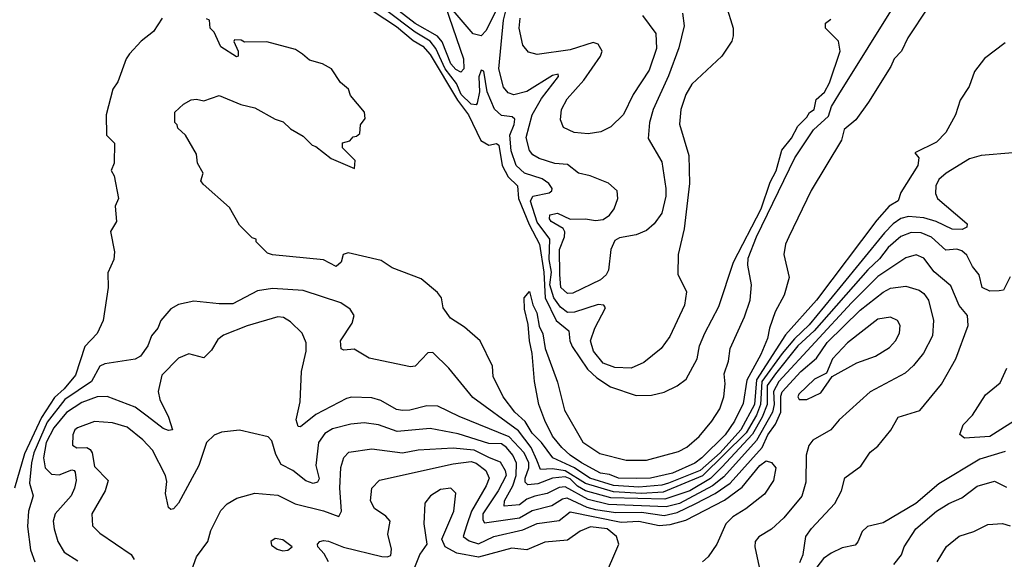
# Model space of a CAD drawing. Extents: x 1603745 to 1745082, y 385868 to 533966.
# Tile 549 of 646: x 1627650 to 1631522, y 512855 to 514979. Entities that reach past the tile are written whole.
import ezdxf

# ---------------------------------------------------------------- set-up
doc = ezdxf.new("R2010")
doc.units = 0

msp = doc.modelspace()

# ---------------------------------------------------------------- linework, layer by layer
at = {"layer": '0CON20XD'}
for points in [[(1628815, 515161.8), (1629132, 514952), (1629197.2, 514897.2), (1629235, 514874.6), (1629265, 514841.9), (1629372, 514662), (1629415.3, 514605), (1629464.1, 514504.1), (1629495, 514485.4), (1629525, 514492.2), (1629535, 514485.7), (1629547.4, 514405), (1629571, 514361), (1629608.2, 514325), (1629611.6, 514275), (1629653.3, 514173.3), (1629693.7, 514095), (1629711.8, 513985), (1629717, 513885), (1629759.7, 513795), (1629809.2, 513755), (1629814.1, 513715), (1629823.2, 513693.2), (1629883.6, 513603.6), (1629919.4, 513569.4), (1629974, 513534), (1630075, 513499.7), (1630135, 513501.1), (1630185, 513513.8), (1630235, 513538.1), (1630271.3, 513565), (1630313.8, 513645), (1630324, 513695), (1630344.2, 513745), (1630399.9, 513850.1), (1630456.8, 514025), (1630565.7, 514235), (1630600.9, 514339.1), (1630625, 514383.8), (1630647.4, 514465), (1630685, 514512.9), (1630710, 514560), (1630745, 514594.8), (1630756.1, 514613.9), (1630774.2, 514625.8), (1630782.3, 514665), (1630815, 514693.7), (1630835, 514731.1), (1630876.2, 514855), (1630870, 514895), (1630818.8, 514945), (1630818.8, 514965), (1630839.4, 514980.6)], [(1630427.8, 515035), (1630455.4, 514945), (1630456.4, 514915), (1630450, 514895), (1630411.5, 514835), (1630293.3, 514725), (1630270, 514685), (1630249.7, 514625), (1630245, 514567.5), (1630281.1, 514445), (1630283.8, 514335), (1630263.5, 514156.5), (1630240, 514055), (1630237.9, 513977.9), (1630272, 513908), (1630264.5, 513855), (1630207.3, 513732.7), (1630173.3, 513685), (1630105, 513630), (1630055, 513608.2), (1629990.3, 513610.3), (1629945, 513627.4), (1629906.3, 513675), (1629894.2, 513715), (1629911.2, 513765), (1629953.3, 513845), (1629947.5, 513855), (1629925, 513857.9), (1629831.5, 513828.5), (1629805, 513827.4), (1629777.2, 513847.2), (1629750, 513885), (1629734.7, 513935), (1629741.6, 513985), (1629732.1, 514035), (1629735.5, 514115.5), (1629685, 514181.6), (1629659.2, 514265), (1629667.5, 514285), (1629732.1, 514297.9), (1629743.2, 514305), (1629743.8, 514315), (1629730.6, 514335), (1629705, 514352.9), (1629635.3, 514375.3), (1629602.3, 514405), (1629582.7, 514462.7), (1629577.7, 514525), (1629595, 514566.7), (1629597.1, 514587.1), (1629586.6, 514596.6), (1629545, 514602.1), (1629516.8, 514626.8), (1629489, 514695), (1629475, 514776), (1629465, 514780), (1629456.3, 514753.7), (1629458.9, 514695), (1629449.3, 514650.7), (1629445, 514644.1), (1629425, 514647.1), (1629386, 514685), (1629367.7, 514727.7), (1629323.6, 514785), (1629286.1, 514866.1), (1629265, 514895.1), (1629205, 514929.9), (1629088.2, 515018.2)], [(1629325, 515031.2), (1629395, 514824.4), (1629397, 514785), (1629385, 514772.9), (1629365, 514782.6), (1629345.9, 514805), (1629311.4, 514891.4), (1629293.7, 514913.7), (1629205, 514963.5), (1629108.9, 515038.9)], [(1629525, 515019), (1629485, 514935.9), (1629464.4, 514915.6), (1629433.8, 514923.8), (1629355, 515014.7)], [(1631222.2, 515027.8), (1631143, 514907), (1631117.9, 514855), (1631089, 514825), (1631075.9, 514795), (1630988.4, 514655), (1630938.5, 514585), (1630892.8, 514547.2), (1630882, 514505), (1630763, 514307), (1630674.1, 514125), (1630661.2, 514095), (1630655.5, 514055), (1630675.3, 513965), (1630655.9, 513895), (1630621.2, 513828.8), (1630598.4, 513765), (1630591, 513725), (1630565, 513661.9), (1630509.9, 513560.1), (1630495, 513469.2), (1630460.6, 513399.4), (1630424.1, 513345), (1630333.2, 513255), (1630305, 513233.8), (1630217.3, 513195), (1630130.8, 513175), (1630075, 513172.9), (1630005, 513174.4), (1629969.3, 513189.3), (1629934.6, 513195), (1629860, 513235), (1629814.7, 513265), (1629782.5, 513295), (1629745, 513340), (1629715, 513401.4), (1629691.5, 513465), (1629674.5, 513555), (1629665.9, 513665.9), (1629654.5, 513715), (1629650, 513780), (1629635, 513840), (1629633.8, 513885), (1629655, 513910), (1629667.5, 513857.5), (1629683.8, 513825), (1629692.5, 513772.5), (1629707.3, 513742.7), (1629717.1, 513685), (1629765, 513552.5), (1629792.4, 513442.4), (1629865, 513317.1), (1629932.1, 513272.1), (1630035.4, 513245.4), (1630115.4, 513245.4), (1630240.2, 513279.8), (1630273, 513297), (1630321.8, 513338.2), (1630371.5, 513398.5), (1630402.7, 513447.3), (1630418.6, 513495), (1630423.8, 513546.2), (1630420, 513585), (1630437.8, 513635), (1630444.4, 513685), (1630500.3, 513809.7), (1630522.7, 513875), (1630527.7, 513935), (1630513.3, 514013.3), (1630515, 514041.1), (1630547.1, 514125), (1630697.6, 514435), (1630772, 514545), (1630830.3, 514599.7), (1630842.9, 514637.1), (1630870.7, 514685), (1631101.5, 515055)], [(1628210, 514985), (1628176.9, 514933.1), (1628127.5, 514895), (1628082, 514845), (1628068.8, 514825), (1628036.7, 514735), (1628016.7, 514705), (1627990, 514605), (1627991.2, 514525), (1628023.6, 514493.6), (1628022.5, 514415), (1628010, 514385), (1628022.5, 514365), (1628038.8, 514275), (1628026, 514245), (1628031.2, 514185), (1628008.1, 514145), (1628022.9, 514065), (1628020.6, 514035), (1627996.8, 513983.2), (1627998.4, 513925), (1627978.3, 513795), (1627955, 513744.2), (1627906.7, 513693.3), (1627870.3, 513579.7), (1627825, 513526.1), (1627787.5, 513492.5), (1627736.1, 513413.9), (1627669.5, 513270.5), (1627630, 513135)], [(1628941.7, 514061.7), (1628922.5, 514055), (1628913.8, 514025), (1628895, 514008), (1628844.4, 514034.4), (1628645, 514053.3), (1628625, 514060), (1628580, 514105), (1628580, 514115), (1628565, 514120), (1628515, 514170), (1628475, 514240), (1628371.7, 514331.7), (1628363.3, 514345), (1628371.2, 514375), (1628350, 514415), (1628345, 514450), (1628302.5, 514525), (1628271.7, 514551.7), (1628270, 514565), (1628260, 514575), (1628260, 514615), (1628293.9, 514646.1), (1628325, 514663.3), (1628345, 514666.2), (1628375, 514660), (1628435, 514680), (1628520, 514645), (1628575, 514632.5), (1628655, 514587.5), (1628687, 514577), (1628715, 514550), (1628765, 514520), (1628800, 514485), (1628815, 514480), (1628875, 514432.5), (1628967, 514393), (1628970, 514425), (1628920, 514475), (1628920, 514495), (1628948.3, 514501.7), (1628961.7, 514518.3), (1628975, 514520), (1628988.3, 514531.7), (1628990, 514565), (1629009.3, 514590.7), (1629006.2, 514615), (1628951.2, 514681.2), (1628943.3, 514705), (1628912.3, 514732.3), (1628875.8, 514785), (1628841.2, 514805), (1628790, 514820), (1628762.9, 514842.9), (1628735, 514862), (1628621.7, 514891.7), (1628535, 514890), (1628521.7, 514898.3), (1628495, 514900), (1628493, 514893), (1628510, 514855), (1628510, 514835), (1628503, 514833), (1628441.7, 514871.7), (1628415, 514930), (1628400, 514945), (1628397, 514977), (1628385, 514982.5)], [(1630256.9, 515005), (1630262.7, 514955), (1630241.7, 514868.3), (1630201.9, 514758.1), (1630141.8, 514625), (1630126.5, 514575), (1630121.9, 514511.9), (1630175, 514420), (1630191.1, 514315), (1630190.7, 514285), (1630175, 514218), (1630145.6, 514175), (1630115, 514150), (1630075, 514132.5), (1630008.8, 514121.2), (1629990.5, 514109.5), (1629974.2, 514075), (1629966.1, 513993.9), (1629956.7, 513975), (1629934.1, 513955.9), (1629825, 513903.3), (1629805, 513901.4), (1629778.3, 513925), (1629773.6, 513976.4), (1629772.7, 514075), (1629792.5, 514125), (1629793.8, 514143.8), (1629787, 514157), (1629740.8, 514185), (1629733.4, 514195), (1629735, 514210.8), (1629765, 514218.2), (1629815, 514194.2), (1629875, 514195.8), (1629915, 514188.8), (1629945, 514193.3), (1629969.7, 514210.3), (1629988, 514235), (1630002.5, 514275), (1629999.2, 514305), (1629965.4, 514335.4), (1629893.9, 514363.9), (1629848, 514375), (1629805, 514409.1), (1629755, 514413.6), (1629692.7, 514432.7), (1629667.6, 514447.6), (1629654.4, 514464.4), (1629642.5, 514515), (1629664.8, 514604.8), (1629701.5, 514668.5), (1629768.5, 514755), (1629768, 514765), (1629745, 514758.8), (1629645, 514695.9), (1629593.2, 514683.2), (1629571.2, 514691.2), (1629552.8, 514712.8), (1629534.6, 514785.4), (1629552.6, 514977.4), (1629561.1, 515008.9)], [(1630098.9, 514995), (1630151.1, 514925), (1630154.3, 514865), (1630125, 514780.5), (1630063.2, 514685), (1630025, 514605.6), (1629975, 514557.5), (1629935, 514537.3), (1629885, 514529.2), (1629830, 514535), (1629789.2, 514555), (1629776.7, 514585), (1629780.8, 514625), (1629802.9, 514667.1), (1629868.4, 514741.6), (1629934.7, 514835), (1629940.9, 514855), (1629925, 514882.3), (1629905, 514889.5), (1629815, 514860.5), (1629685, 514841.5), (1629651.1, 514851.1), (1629628.5, 514878.5), (1629613.9, 514945), (1629618.3, 514985)], [(1631525, 514888.2), (1631443.5, 514826.5), (1631404.7, 514775), (1631383.6, 514716.4), (1631347.9, 514662.1), (1631329.4, 514605), (1631292.2, 514535), (1631255, 514497.3), (1631170, 514455), (1631185.7, 514435.7), (1631181.3, 514405), (1631115, 514298.8), (1631104, 514266), (1631069.3, 514245), (1631020.3, 514189.7), (1630783.1, 513875), (1630661.7, 513738.3), (1630547.8, 513562.2), (1630539.1, 513465), (1630486.1, 513365), (1630404, 513275), (1630325.9, 513205), (1630201.9, 513155), (1630175, 513147), (1630085, 513139.9), (1629985, 513146.6), (1629892.4, 513175), (1629832.4, 513215), (1629746.3, 513255), (1629701.8, 513315), (1629665, 513352.4), (1629637.5, 513397.5), (1629596.9, 513435), (1629551.9, 513495), (1629511.5, 513575), (1629510, 513615), (1629461.1, 513715), (1629399.6, 513769.6), (1629344.2, 513805), (1629316, 513845), (1629308.8, 513885), (1629293.8, 513905), (1629229.4, 513959.4), (1629115, 514002.5), (1629071.7, 514031.7), (1628941.7, 514061.7)], [(1631555, 514455.6), (1631431.2, 514445), (1631385, 514430.8), (1631293.3, 514375), (1631265, 514350.5), (1631252.7, 514325), (1631251.8, 514295), (1631259.7, 514275), (1631365.8, 514185), (1631376, 514175), (1631375, 514162.5), (1631356.3, 514153.7), (1631316.7, 514155), (1631254.5, 514184.5), (1631205, 514199), (1631145.4, 514204.6), (1631115, 514196.4), (1631085, 514175.5), (1631050.4, 514139.6), (1630874.9, 513925.1), (1630755, 513778.1), (1630697, 513723), (1630648, 513665), (1630568.4, 513555), (1630563.5, 513465), (1630547, 513423), (1630507.3, 513352.7), (1630335, 513183.4), (1630180.4, 513119.6), (1630095, 513114.8), (1629985, 513121.3), (1629875, 513153.3), (1629795, 513203.1), (1629745, 513212.1), (1629698.7, 513208.7), (1629683.8, 513246.2), (1629661.4, 513295), (1629611.2, 513361.2), (1629431.9, 513491.9), (1629337.4, 513607.4), (1629275, 513668.8), (1629255, 513667.5), (1629205, 513615.8), (1629186.5, 513613.5), (1629025, 513646.9), (1628965, 513682.5), (1628925, 513678), (1628915, 513683.8), (1628911.8, 513715), (1628957.9, 513785), (1628965.5, 513815), (1628949.8, 513839.8), (1628912.9, 513865), (1628765, 513913.5), (1628645, 513921.6), (1628585, 513912.1), (1628488.5, 513861.5), (1628435, 513861.3), (1628335, 513871.9), (1628275, 513858.6), (1628245, 513841.4), (1628205.6, 513795), (1628193.3, 513765), (1628168.1, 513735), (1628154.5, 513695), (1628125, 513654.5), (1628105, 513642.7), (1627985, 513624.2), (1627965, 513615.3), (1627933.2, 513555), (1627827.3, 513485), (1627758.1, 513395), (1627706.6, 513275), (1627696.4, 513235), (1627689.6, 513155), (1627703.8, 513105), (1627685.2, 513045), (1627680.6, 512985), (1627692.5, 512892.5), (1627709.8, 512845)], [(1631545, 513967.5), (1631518.6, 513915), (1631501.5, 513911.5), (1631465, 513910.6), (1631434.7, 513924.7), (1631422.6, 513975), (1631397.4, 514007.4), (1631375, 514052.7), (1631355, 514069.4), (1631335, 514075.8), (1631291.8, 514071.8), (1631235, 514123.4), (1631195, 514140.3), (1631155, 514141.2), (1631115, 514126), (1631065, 514082.7), (1631031.7, 514038.3), (1630985, 513994.8), (1630774.7, 513755), (1630710.6, 513695), (1630621.6, 513585), (1630590.1, 513539.9), (1630588.9, 513465), (1630569.9, 513415), (1630531.8, 513348.2), (1630411.6, 513218.4), (1630366.4, 513173.6), (1630285, 513125.1), (1630187.2, 513092.8), (1629975, 513097), (1629875, 513125.4), (1629843.7, 513143.7), (1629815, 513171.9), (1629795, 513180.3), (1629745.6, 513174.4), (1629687.2, 513152.8), (1629648.5, 513148.5), (1629638.5, 513158.5), (1629637.5, 513175), (1629652.2, 513215), (1629652.5, 513235), (1629634.4, 513275), (1629575, 513337.5), (1629377.8, 513417.8), (1629295, 513458.6), (1629250.8, 513459.2), (1629185, 513441.8), (1629155, 513440.8), (1629132.5, 513445), (1629070.6, 513480.6), (1629035, 513490.8), (1628955, 513493), (1628935, 513488.4), (1628814.2, 513425.8), (1628755, 513376.9), (1628745, 513378), (1628737.3, 513405), (1628753.6, 513475), (1628758.6, 513595), (1628776.5, 513675), (1628777.1, 513707.1), (1628761.5, 513745), (1628715, 513790), (1628687.2, 513807.2), (1628665, 513809.4), (1628545, 513774), (1628451.8, 513738.2), (1628429.2, 513720.8), (1628405, 513678.2), (1628375, 513648.5), (1628315, 513664.6), (1628275, 513646.8), (1628209.3, 513580.7), (1628195.3, 513515.3), (1628201.6, 513485), (1628235.5, 513415.5), (1628250.8, 513365), (1628235, 513362), (1628215, 513369.7), (1628151.7, 513418.3), (1628104.3, 513454.3), (1627995, 513495.8), (1627955, 513494.4), (1627895, 513472.5), (1627835, 513433), (1627785, 513373), (1627754.1, 513315), (1627744.5, 513255), (1627750.6, 513215), (1627775, 513190.6), (1627805, 513187.7), (1627855, 513207.5), (1627865, 513205.3), (1627868.1, 513198.1), (1627872.8, 513165), (1627866.5, 513135), (1627852.4, 513105), (1627790, 513035), (1627782.5, 513005), (1627786.5, 512975), (1627800, 512925), (1627825, 512883.1), (1627879.4, 512849.4)], [(1630717.5, 512842.5), (1630730.6, 512875), (1630741.8, 512945), (1630763.8, 512976.2), (1630855.4, 513075), (1630882.1, 513125), (1630895, 513176.2), (1630957.4, 513222.6), (1630995, 513277.5), (1631025, 513300.8), (1631076, 513364), (1631104.3, 513415), (1631189.3, 513440.7), (1631275.2, 513544.8), (1631331.1, 513645), (1631379.3, 513775), (1631376.9, 513815), (1631344.8, 513854.8), (1631311.4, 513931.4), (1631246.2, 513986.2), (1631205, 514040.7), (1631175, 514054), (1631135, 514042.2), (1631025, 513968.9), (1630921, 513865), (1630635.3, 513555), (1630614.3, 513515.7), (1630616.9, 513465), (1630610.4, 513435), (1630547.3, 513322.7), (1630419.3, 513180.7), (1630375, 513144.7), (1630245, 513075.1), (1630192.2, 513062.2), (1629965, 513071.8), (1629885, 513091), (1629795, 513140.8), (1629771.6, 513138.4), (1629725, 513114.2), (1629675.5, 513104.5), (1629645, 513092.2), (1629615, 513069.9), (1629555.3, 513065.3), (1629556.5, 513085), (1629589.1, 513145), (1629602.1, 513185), (1629603.4, 513233.4), (1629589.3, 513265), (1629565.1, 513295), (1629545, 513309.4), (1629495, 513310.8), (1629375, 513349.5), (1629265, 513370), (1629135, 513358.4), (1629060.8, 513385), (1629005, 513393.2), (1628952.1, 513387.9), (1628880.8, 513369.2), (1628849.8, 513350.2), (1628824.8, 513315), (1628815.2, 513225.2), (1628827.4, 513172.6), (1628820.9, 513159.1), (1628805, 513153.6), (1628775, 513164.8), (1628725, 513205.3), (1628678.7, 513228.7), (1628658, 513268), (1628642.2, 513322.2), (1628627.4, 513337.4), (1628515, 513363.3), (1628444.5, 513355.5), (1628415, 513344.2), (1628384.6, 513315.4), (1628354.5, 513225), (1628275, 513077.1), (1628255, 513054), (1628245, 513052), (1628235, 513060), (1628223.2, 513115), (1628228.4, 513161.6), (1628224.2, 513185), (1628172.2, 513285), (1628135, 513325.3), (1628072.5, 513375), (1628015, 513392.4), (1627945, 513398.2), (1627877.2, 513372.8), (1627867.3, 513365), (1627858.9, 513345), (1627858.1, 513305), (1627874.7, 513294.7), (1627915, 513295.3), (1627927.5, 513287.5), (1627935.3, 513275), (1627945, 513220.6), (1627998.4, 513165), (1627987.1, 513125), (1627934.6, 513035), (1627937.2, 512987.2), (1627965, 512958.5), (1628088.5, 512875), (1628100, 512855)], [(1628316.4, 512785), (1628345.6, 512865), (1628390, 512925), (1628401.7, 512968.3), (1628441.9, 513048.1), (1628466.2, 513073.8), (1628503.7, 513096.3), (1628575, 513115.5), (1628665, 513107.5), (1628733.8, 513073.8), (1628845, 513046.2), (1628905, 513024.6), (1628915.3, 513044.7), (1628909.3, 513135), (1628912.7, 513217.3), (1628925, 513255.8), (1628945, 513276.8), (1629035, 513290.7), (1629155, 513274.8), (1629216.6, 513286.6), (1629355, 513293.6), (1629435.9, 513285.9), (1629496.7, 513256.7), (1629539.1, 513239.1), (1629559.8, 513205), (1629562.9, 513185), (1629532.3, 513125), (1629471.9, 513035), (1629470.9, 513010.9), (1629478.5, 512998.5), (1629615, 513019.3), (1629665, 513047.6), (1629742.8, 513067.2), (1629785, 513093.7), (1629802.1, 513097.9), (1629880.8, 513060.8), (1629915, 513051.5), (1629995, 513039.9), (1630095, 513040.9), (1630185, 513027.5), (1630235, 513039.8), (1630306.7, 513073.3), (1630385, 513113.9), (1630443.4, 513155), (1630569.8, 513295), (1630592.6, 513345), (1630622.2, 513387.8), (1630643.2, 513435), (1630642.7, 513497.3), (1630648.9, 513515), (1630721.8, 513595), (1630783.2, 513646.8), (1630825, 513708.8), (1630955, 513835.5), (1631045, 513906.7), (1631075, 513922.7), (1631135, 513930.9), (1631187.3, 513915), (1631205, 513901.8), (1631223.5, 513875), (1631243.4, 513795), (1631239.7, 513735), (1631203.6, 513666.4), (1631165, 513617.9), (1631131.8, 513588.2), (1630994.8, 513515.2), (1630872.7, 513405), (1630840, 513365), (1630769.4, 513325), (1630753, 513303), (1630743.1, 513265), (1630741.5, 513158.5), (1630725.6, 513104.4), (1630655, 513018.2), (1630606.5, 512973.5), (1630556.5, 512943.5), (1630542.7, 512925), (1630541.2, 512905), (1630557.5, 512825)], [(1630715, 513484.3), (1630745, 513484.4), (1630800, 513510), (1630845.5, 513574.5), (1630941.9, 513628.1), (1631015, 513655.4), (1631070.6, 513689.4), (1631094.5, 513715), (1631109.2, 513745), (1631111.8, 513775), (1631101.4, 513795), (1631075, 513808.5), (1631025, 513800.3), (1630905, 513706.9), (1630846.7, 513645), (1630822.3, 513587.7), (1630775, 513564.7), (1630713.6, 513505), (1630710, 513495), (1630715, 513484.3)], [(1631591.3, 513418.7), (1631465, 513339.2), (1631365, 513332.5), (1631346.7, 513346.7), (1631360, 513385), (1631397.3, 513422.7), (1631447.6, 513502.4), (1631505, 513550), (1631532.2, 513607.8)], [(1631525, 513279.5), (1631425, 513249.8), (1631265, 513151.9), (1631174.3, 513075.7), (1631045, 512998.9), (1630984.5, 512985), (1630963.4, 512965), (1630946.3, 512923.7), (1630935, 512911.1), (1630885, 512901.1), (1630840.7, 512879.3), (1630811.2, 512858.8), (1630784.4, 512825)], [(1628864.3, 512845), (1628847.6, 512877.6), (1628823.3, 512905), (1628821.2, 512915), (1628831.2, 512925), (1628845, 512930), (1628865, 512927.3), (1628923.9, 512903.9), (1629075, 512866.9), (1629095.3, 512864.7), (1629109.3, 512870.7), (1629112, 512895), (1629097.8, 512955), (1629106.6, 513005), (1629090, 513025), (1629045.2, 513055.2), (1629029.6, 513085), (1629034.6, 513135), (1629065, 513167.3), (1629355, 513230.8), (1629425, 513240.4), (1629445, 513234.5), (1629483.9, 513205), (1629495.9, 513175), (1629484.8, 513145), (1629426.9, 513045), (1629408.4, 512991.6), (1629394.3, 512945), (1629418, 512928), (1629455, 512916.4), (1629515.1, 512944.9), (1629628.8, 512971.2), (1629685, 512996.1), (1629771.2, 513008.8), (1629815, 513042.4), (1630015, 513002), (1630085, 513005.8), (1630165, 512989), (1630207.7, 512992.3), (1630270.1, 513009.9), (1630421.3, 513088.7), (1630490.6, 513139.4), (1630560, 513225), (1630585, 513242.4), (1630605.9, 513235.9), (1630623.5, 513215), (1630614.7, 513165.3), (1630578.5, 513111.5), (1630505, 513053.9), (1630455, 513023.2), (1630427.3, 512995), (1630391.1, 512915), (1630356.9, 512865), (1630335, 512845.4)], [(1631087.5, 512835), (1631117, 512873), (1631128.2, 512905), (1631173.6, 512975), (1631255, 513044.7), (1631303.3, 513075), (1631355, 513097.5), (1631415, 513142.9), (1631483, 513163), (1631529.9, 513139.9)], [(1629946.2, 512775), (1630006.7, 512915), (1629996.7, 512945), (1629960, 512975), (1629895, 512983.4), (1629854.2, 512965.8), (1629805, 512931), (1629715, 512923.3), (1629645, 512892.2), (1629585, 512900), (1629455, 512864), (1629369.2, 512879.2), (1629323.1, 512905), (1629310.9, 512935), (1629357, 513045), (1629365.4, 513115.4), (1629345.6, 513135.6), (1629305, 513130), (1629265.7, 513105), (1629243.6, 513076.4), (1629239.5, 512995), (1629251.9, 512915), (1629224.4, 512875.6), (1629189.5, 512790.5)], [(1631257.7, 512845), (1631295, 512906.2), (1631345, 512946.2), (1631402, 512965), (1631457.7, 512992.3), (1631515, 512996.1), (1631545, 512986.9)], [(1628685, 512888.9), (1628705, 512891.8), (1628721.2, 512905), (1628685, 512932.7), (1628655, 512937.5), (1628638, 512925), (1628641.1, 512911.1), (1628662.5, 512895), (1628685, 512888.9)]]:
    msp.add_lwpolyline(points, dxfattribs=at)

doc.saveas('drawing.dxf')
